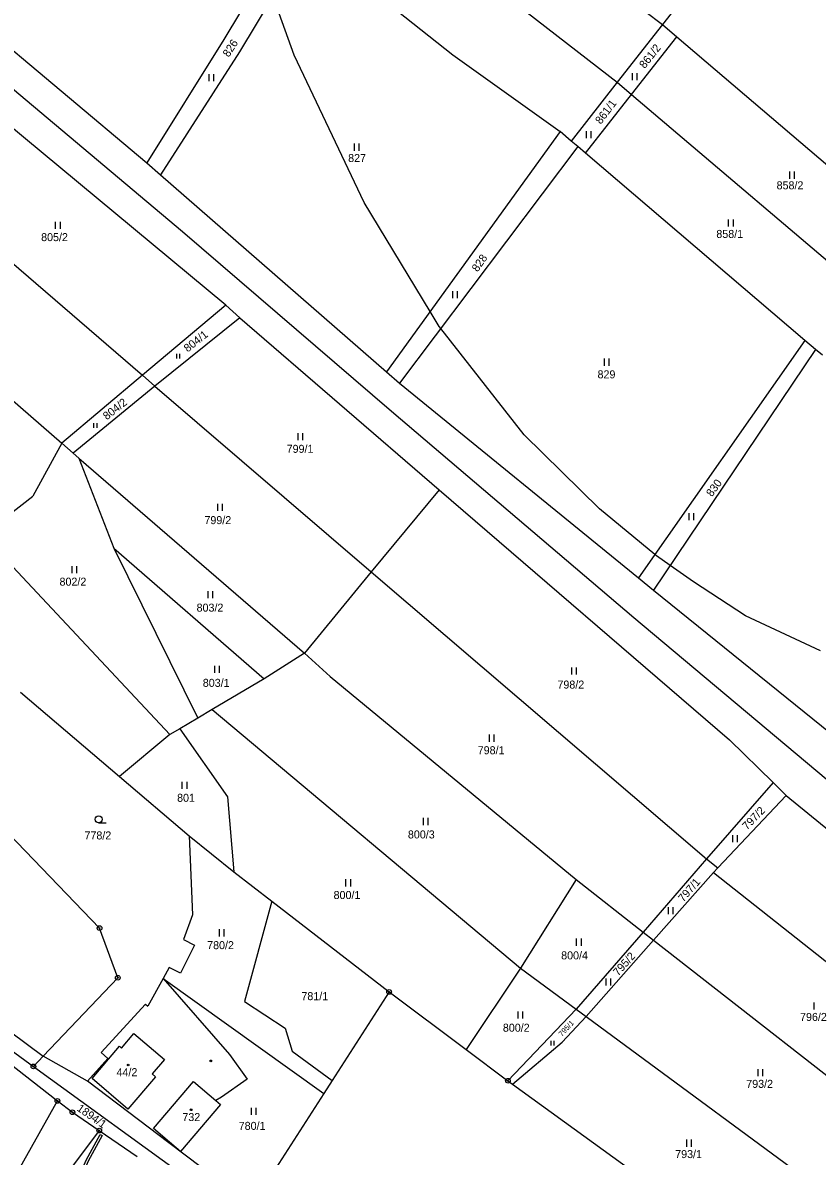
# Model space of a CAD drawing. Extents: x -445050 to -440454, y -1134563 to -1129741.
# Drawn here: x -441643.1 to -441474.3, y -1131618.1 to -1131377.4 of the extents above; entities that cross this region are included whole.
import ezdxf

# ---------------------------------------------------------------- set-up
doc = ezdxf.new("R2010")
doc.units = 0
for name, color, linetype in [('Vrstva 1', 7, 'Continuous'), ('Vrstva 18', 7, 'Continuous'), ('Vrstva 19', 7, 'Continuous'), ('Vrstva 24', 7, 'Continuous'), ('Vrstva 25', 7, 'Continuous'), ('Vrstva 3', 7, 'Continuous'), ('Vrstva 30', 7, 'Continuous'), ('Vrstva 37', 7, 'Continuous'), ('Vrstva 4', 7, 'Continuous'), ('Vrstva 52', 7, 'Continuous'), ('Vrstva 6', 7, 'Continuous')]:
    doc.layers.add(name, color=color, linetype=linetype)

msp = doc.modelspace()

# ---------------------------------------------------------------- linework, layer by layer
at = {"layer": 'Vrstva 1'}
for p, q in [((-441649.48, -1131592.79), (-441640.84, -1131599.05)), ((-441638.78, -1131596.89), (-441640.84, -1131599.05)), ((-441640.84, -1131599.05), (-441553.35, -1131662.41))]:
    msp.add_line(p, q, dxfattribs=at)
for points in [[(-441643.55, -1131519.55), (-441622.56, -1131537.46)], [(-441622.56, -1131537.46), (-441607.75, -1131550.09)], [(-441656.6, -1131538.73), (-441626.79, -1131569.69)], [(-441607.75, -1131550.09), (-441607.02, -1131566.86)], [(-441607.75, -1131550.09), (-441598.3, -1131557.7)], [(-441598.3, -1131557.7), (-441590.17, -1131563.94)], [(-441590.17, -1131563.94), (-441596.01, -1131585.29)], [(-441590.17, -1131563.94), (-441565.28, -1131583.24)], [(-441607.02, -1131566.86), (-441608.96, -1131572.12)], [(-441622.92, -1131580.23), (-441626.79, -1131569.69)], [(-441606.62, -1131573.31), (-441609.62, -1131579.23)], [(-441608.96, -1131572.12), (-441606.62, -1131573.31)], [(-441612.01, -1131578.02), (-441613.31, -1131580.37)], [(-441609.62, -1131579.23), (-441612.01, -1131578.02)], [(-441638.78, -1131596.89), (-441622.92, -1131580.23)], [(-441613.31, -1131580.37), (-441616.57, -1131586.27)], [(-441613.31, -1131580.37), (-441599.16, -1131596.55)], [(-441613.31, -1131580.37), (-441579.15, -1131604.81)], [(-441664.72, -1131583.7), (-441635.74, -1131606.37)], [(-441565.28, -1131583.24), (-441577.35, -1131602.01)], [(-441565.28, -1131583.24), (-441548.93, -1131595.46)], [(-441626.42, -1131596.12), (-441617.05, -1131585.84)], [(-441617.05, -1131585.84), (-441616.57, -1131586.27)], [(-441596.01, -1131585.29), (-441587.34, -1131590.9)], [(-441652.68, -1131586.57), (-441638.78, -1131596.89)], [(-441587.34, -1131590.9), (-441585.87, -1131595.82)], [(-441585.87, -1131595.82), (-441577.35, -1131602.01)], [(-441548.93, -1131595.46), (-441540.05, -1131602.09)], [(-441629.37, -1131602.18), (-441638.78, -1131596.89)], [(-441629.37, -1131602.18), (-441625.04, -1131597.38)], [(-441625.04, -1131597.38), (-441626.42, -1131596.12)], [(-441599.16, -1131596.55), (-441595.46, -1131601.72)], [(-441612.09, -1131615.26), (-441629.37, -1131602.18)], [(-441611.96, -1131615.12), (-441615.34, -1131612.25), (-441606.81, -1131602.26), (-441602.08, -1131606.3)], [(-441595.46, -1131601.72), (-441600.92, -1131605.61)], [(-441577.35, -1131602.01), (-441579.15, -1131604.81)], [(-441540.05, -1131602.09), (-441539.06, -1131602.81)], [(-441539.06, -1131602.81), (-441481.31, -1131644.67)], [(-441579.15, -1131604.81), (-441594.44, -1131628.58)], [(-441646.78, -1131626.06), (-441635.74, -1131606.37)], [(-441635.74, -1131606.37), (-441632.56, -1131608.77)], [(-441602.08, -1131606.3), (-441601.1, -1131607.14), (-441609.62, -1131617.11), (-441611.96, -1131615.12)], [(-441600.92, -1131605.61), (-441602.08, -1131606.3)], [(-441632.56, -1131608.77), (-441626.86, -1131612.68)], [(-441626.86, -1131612.68), (-441640.95, -1131631.5)], [(-441626.86, -1131612.68), (-441618.82, -1131618.2)], [(-441611.96, -1131615.12), (-441612.09, -1131615.26)], [(-441594.44, -1131628.58), (-441612.09, -1131615.26)]]:
    msp.add_lwpolyline(points, dxfattribs=at)
at = {"layer": 'Vrstva 24'}
for centre, radius in [((-441626.79, -1131569.69), 0.5), ((-441626.79, -1131569.69), 0.1), ((-441622.92, -1131580.23), 0.5), ((-441622.92, -1131580.23), 0.1), ((-441565.28, -1131583.24), 0.5), ((-441565.28, -1131583.24), 0.1), ((-441640.84, -1131599.05), 0.5), ((-441640.84, -1131599.05), 0.1), ((-441540.05, -1131602.09), 0.5), ((-441540.05, -1131602.09), 0.1), ((-441635.74, -1131606.37), 0.5), ((-441635.74, -1131606.37), 0.1), ((-441632.56, -1131608.77), 0.5), ((-441632.56, -1131608.77), 0.1), ((-441626.86, -1131612.68), 0.5), ((-441626.86, -1131612.68), 0.1)]:
    msp.add_circle(centre, radius, dxfattribs=at)
at = {"layer": 'Vrstva 25'}
for p, q in [((-441603.49, -1131389.87), (-441603.49, -1131388.37)), ((-441602.49, -1131389.87), (-441602.49, -1131388.37)), ((-441513.6, -1131389.65), (-441513.6, -1131388.15)), ((-441512.6, -1131389.65), (-441512.6, -1131388.15)), ((-441523.39, -1131401.98), (-441523.39, -1131400.48)), ((-441522.39, -1131401.98), (-441522.39, -1131400.48)), ((-441572.62, -1131404.6), (-441572.62, -1131403.1)), ((-441571.62, -1131404.6), (-441571.62, -1131403.1)), ((-441480.2, -1131410.55), (-441480.2, -1131409.05)), ((-441479.2, -1131410.55), (-441479.2, -1131409.05)), ((-441636.11, -1131421.19), (-441636.11, -1131419.69)), ((-441635.11, -1131421.19), (-441635.11, -1131419.69)), ((-441493.18, -1131420.71), (-441493.18, -1131419.21)), ((-441492.18, -1131420.71), (-441492.18, -1131419.21)), ((-441551.77, -1131435.91), (-441551.77, -1131434.41)), ((-441550.77, -1131435.91), (-441550.77, -1131434.41)), ((-441610.39, -1131448.73), (-441610.39, -1131447.73)), ((-441609.72, -1131448.73), (-441609.72, -1131447.73)), ((-441519.55, -1131450.26), (-441519.55, -1131448.76)), ((-441518.55, -1131450.26), (-441518.55, -1131448.76)), ((-441627.99, -1131463.45), (-441627.99, -1131462.45)), ((-441627.33, -1131463.45), (-441627.33, -1131462.45)), ((-441584.61, -1131466.05), (-441584.61, -1131464.55)), ((-441583.61, -1131466.05), (-441583.61, -1131464.55)), ((-441601.69, -1131481.1), (-441601.69, -1131479.6)), ((-441600.69, -1131481.1), (-441600.69, -1131479.6)), ((-441501.54, -1131483.04), (-441501.54, -1131481.54)), ((-441500.54, -1131483.04), (-441500.54, -1131481.54)), ((-441632.59, -1131494.32), (-441632.59, -1131492.82)), ((-441631.59, -1131494.32), (-441631.59, -1131492.82)), ((-441603.72, -1131499.61), (-441603.72, -1131498.11)), ((-441602.72, -1131499.61), (-441602.72, -1131498.11)), ((-441602.3, -1131515.47), (-441602.3, -1131513.97)), ((-441601.3, -1131515.47), (-441601.3, -1131513.97)), ((-441526.48, -1131515.86), (-441526.48, -1131514.36)), ((-441525.48, -1131515.86), (-441525.48, -1131514.36)), ((-441543.96, -1131530.1), (-441543.96, -1131528.6)), ((-441542.96, -1131530.1), (-441542.96, -1131528.6)), ((-441609.21, -1131540.09), (-441609.21, -1131538.59)), ((-441608.21, -1131540.09), (-441608.21, -1131538.59)), ((-441626.98, -1131547.33), (-441625.38, -1131547.33)), ((-441557.99, -1131547.79), (-441557.99, -1131546.29)), ((-441556.99, -1131547.79), (-441556.99, -1131546.29)), ((-441492.27, -1131551.43), (-441492.27, -1131549.93)), ((-441491.27, -1131551.43), (-441491.27, -1131549.93)), ((-441574.45, -1131560.81), (-441574.45, -1131559.31)), ((-441573.45, -1131560.81), (-441573.45, -1131559.31)), ((-441505.96, -1131566.74), (-441505.96, -1131565.24)), ((-441504.96, -1131566.74), (-441504.96, -1131565.24)), ((-441601.32, -1131571.43), (-441601.32, -1131569.93)), ((-441600.32, -1131571.43), (-441600.32, -1131569.93)), ((-441525.46, -1131573.42), (-441525.46, -1131571.92)), ((-441524.46, -1131573.42), (-441524.46, -1131571.92)), ((-441519.17, -1131581.86), (-441519.17, -1131580.36)), ((-441518.17, -1131581.86), (-441518.17, -1131580.36)), ((-441474.98, -1131586.99), (-441474.98, -1131585.49)), ((-441537.86, -1131588.88), (-441537.86, -1131587.38)), ((-441536.86, -1131588.88), (-441536.86, -1131587.38)), ((-441530.89, -1131594.61), (-441530.89, -1131593.6)), ((-441530.22, -1131594.61), (-441530.22, -1131593.6)), ((-441486.88, -1131601.15), (-441486.88, -1131599.65)), ((-441485.88, -1131601.15), (-441485.88, -1131599.65)), ((-441594.51, -1131609.34), (-441594.51, -1131607.84)), ((-441593.51, -1131609.34), (-441593.51, -1131607.84)), ((-441502.09, -1131616.1), (-441502.09, -1131614.6)), ((-441501.09, -1131616.1), (-441501.09, -1131614.6))]:
    msp.add_line(p, q, dxfattribs=at)
for centre, radius in [((-441626.98, -1131546.58), 0.75), ((-441603.16, -1131597.87), 0.175), ((-441620.71, -1131598.74), 0.175), ((-441607.34, -1131608.26), 0.175)]:
    msp.add_circle(centre, radius, dxfattribs=at)
at = {"layer": 'Vrstva 3'}
for points in [[(-441620.75, -1131608.1), (-441628.39, -1131601.63), (-441622.56, -1131594.76), (-441622.1, -1131595.14), (-441619.51, -1131592.09), (-441613.03, -1131597.59), (-441615.62, -1131600.65), (-441614.93, -1131601.23), (-441620.75, -1131608.1)], [(-441611.96, -1131615.12), (-441615.34, -1131612.25), (-441606.81, -1131602.26), (-441602.08, -1131606.3)], [(-441602.08, -1131606.3), (-441601.1, -1131607.14), (-441609.62, -1131617.11), (-441611.96, -1131615.12)]]:
    msp.add_lwpolyline(points, dxfattribs=at)
at = {"layer": 'Vrstva 30'}
msp.add_lwpolyline([(-441626.65, -1131613.48), (-441626.22, -1131613.75), (-441629.18, -1131619.18), (-441632.65, -1131627.18), (-441633.11, -1131626.99), (-441629.63, -1131618.96), (-441626.65, -1131613.48)], dxfattribs=at)
at = {"layer": 'Vrstva 37'}
for centre in [(-441620.71, -1131598.74), (-441607.34, -1131608.26)]:
    msp.add_circle(centre, 0.175, dxfattribs=at)
at = {"layer": 'Vrstva 4'}
msp.add_lwpolyline([(-441620.75, -1131608.1), (-441628.39, -1131601.63), (-441622.56, -1131594.76), (-441622.1, -1131595.14), (-441619.51, -1131592.09), (-441613.03, -1131597.59), (-441615.62, -1131600.65), (-441614.93, -1131601.23), (-441620.75, -1131608.1)], dxfattribs=at)
at = {"layer": 'Vrstva 52'}
msp.add_lwpolyline([(-441473.66, -1131510.83), (-441489.6, -1131503.39), (-441500.66, -1131496.17), (-441505.6, -1131492.69), (-441508.52, -1131490.64), (-441508.86, -1131490.36), (-441520.64, -1131480.65), (-441536.59, -1131464.91), (-441554.33, -1131442.37), (-441554.66, -1131441.95), (-441556.57, -1131438.78), (-441570.6, -1131415.59), (-441585.48, -1131384.34), (-441589.31, -1131373.71)], dxfattribs=at)
at = {"layer": 'Vrstva 6'}
for points in [[(-441571.08, -1131348.04), (-441516.82, -1131390.09)], [(-441586.03, -1131357.08), (-441600.41, -1131380.97)], [(-441490.88, -1131357.02), (-441507.2, -1131377.83)], [(-441582.66, -1131359.68), (-441597.07, -1131383.58)], [(-441582.66, -1131359.68), (-441551.73, -1131384.22)], [(-441671.41, -1131361.23), (-441616.75, -1131407.18)], [(-441529.72, -1131360.77), (-441507.2, -1131377.83)], [(-441660.52, -1131378.63), (-441609.17, -1131421.77)], [(-441507.2, -1131377.83), (-441516.82, -1131390.09)], [(-441507.2, -1131377.83), (-441504.18, -1131380.44)], [(-441600.41, -1131380.97), (-441616.75, -1131407.18)], [(-441513.79, -1131392.69), (-441504.18, -1131380.44)], [(-441504.18, -1131380.44), (-441449.63, -1131426.93)], [(-441597.07, -1131383.58), (-441613.84, -1131409.72)], [(-441600, -1131437.39), (-441662.63, -1131385.47)], [(-441551.73, -1131384.22), (-441528.94, -1131400.55)], [(-441516.82, -1131390.09), (-441526.6, -1131402.55)], [(-441516.82, -1131390.09), (-441513.79, -1131392.69)], [(-441523.56, -1131405.15), (-441513.79, -1131392.69)], [(-441513.79, -1131392.69), (-441460.9, -1131437.56)], [(-441528.94, -1131400.55), (-441565.83, -1131451.59)], [(-441526.6, -1131402.55), (-441528.94, -1131400.55)], [(-441675.92, -1131402.07), (-441617.7, -1131452.3)], [(-441525.23, -1131403.72), (-441526.6, -1131402.55)], [(-441525.23, -1131403.72), (-441563.08, -1131453.99)], [(-441523.56, -1131405.15), (-441525.23, -1131403.72)], [(-441476.97, -1131444.91), (-441523.56, -1131405.15)], [(-441616.75, -1131407.18), (-441613.84, -1131409.72)], [(-441613.84, -1131409.72), (-441565.83, -1131451.59)], [(-441689.14, -1131419.41), (-441634.8, -1131466.7)], [(-441609.17, -1131421.77), (-441564.77, -1131459.88)], [(-441600, -1131437.39), (-441617.7, -1131452.3)], [(-441600, -1131437.39), (-441597.02, -1131440.1)], [(-441597.02, -1131440.1), (-441615.06, -1131454.57)], [(-441597.02, -1131440.1), (-441554.66, -1131476.61)], [(-441476.97, -1131444.91), (-441512.34, -1131495.31)], [(-441474.7, -1131446.81), (-441476.97, -1131444.91)], [(-441474.7, -1131446.81), (-441509.13, -1131497.93)], [(-441473.24, -1131448.04), (-441474.7, -1131446.81)], [(-441617.7, -1131452.3), (-441634.8, -1131466.7)], [(-441617.7, -1131452.3), (-441615.06, -1131454.57)], [(-441565.83, -1131451.59), (-441563.08, -1131453.99)], [(-441615.06, -1131454.57), (-441632.38, -1131468.81)], [(-441615.06, -1131454.57), (-441569.11, -1131494.06)], [(-441563.08, -1131453.99), (-441512.34, -1131495.31)], [(-441564.77, -1131459.88), (-441513.34, -1131503.72)], [(-441634.8, -1131466.7), (-441640.98, -1131477.94)], [(-441634.8, -1131466.7), (-441632.38, -1131468.81)], [(-441632.38, -1131468.81), (-441631.17, -1131469.87)], [(-441631.17, -1131469.87), (-441623.79, -1131488.98)], [(-441631.17, -1131469.87), (-441583.26, -1131511.28)], [(-441646.13, -1131481.98), (-441640.98, -1131477.94)], [(-441554.66, -1131476.61), (-441569.11, -1131494.06)], [(-441554.66, -1131476.61), (-441492.97, -1131529.68)], [(-441651.59, -1131486.26), (-441611.89, -1131528.59)], [(-441623.79, -1131488.98), (-441591.84, -1131516.76)], [(-441623.79, -1131488.98), (-441605.92, -1131525.07)], [(-441569.11, -1131494.06), (-441583.26, -1131511.28)], [(-441569.11, -1131494.06), (-441497.85, -1131554.98)], [(-441512.34, -1131495.31), (-441509.13, -1131497.93)], [(-441509.13, -1131497.93), (-441447.01, -1131548.11)], [(-441513.34, -1131503.72), (-441431.17, -1131572.57)], [(-441583.26, -1131511.28), (-441591.84, -1131516.76)], [(-441583.26, -1131511.28), (-441577.79, -1131516.27)], [(-441577.79, -1131516.27), (-441525.53, -1131559.35)], [(-441591.84, -1131516.76), (-441602.85, -1131523.26)], [(-441602.85, -1131523.26), (-441605.92, -1131525.07)], [(-441602.85, -1131523.26), (-441537.35, -1131578.2)], [(-441605.92, -1131525.07), (-441609.77, -1131527.34)], [(-441609.77, -1131527.34), (-441611.89, -1131528.59)], [(-441609.77, -1131527.34), (-441599.61, -1131541.78)], [(-441611.89, -1131528.59), (-441622.56, -1131537.46)], [(-441492.97, -1131529.68), (-441483.72, -1131538.79)], [(-441483.72, -1131538.79), (-441497.85, -1131554.98)], [(-441483.72, -1131538.79), (-441480.94, -1131541.55)], [(-441599.61, -1131541.78), (-441598.3, -1131557.7)], [(-441495.47, -1131556.89), (-441480.94, -1131541.55)], [(-441480.94, -1131541.55), (-441450.66, -1131566.24)], [(-441497.85, -1131554.98), (-441511.36, -1131570.52)], [(-441497.85, -1131554.98), (-441495.47, -1131556.89)], [(-441496.37, -1131557.84), (-441495.47, -1131556.89)], [(-441525.53, -1131559.35), (-441537.35, -1131578.2)], [(-441525.53, -1131559.35), (-441511.36, -1131570.52)], [(-441509.15, -1131572.26), (-441496.37, -1131557.84)], [(-441496.37, -1131557.84), (-441442.03, -1131600.82)], [(-441511.36, -1131570.52), (-441525.55, -1131586.89)], [(-441511.36, -1131570.52), (-441509.15, -1131572.26)], [(-441523.43, -1131588.46), (-441509.15, -1131572.26)], [(-441509.15, -1131572.26), (-441454.58, -1131614.83)], [(-441537.35, -1131578.2), (-441548.93, -1131595.46)], [(-441537.35, -1131578.2), (-441525.55, -1131586.89)], [(-441525.55, -1131586.89), (-441540.05, -1131602.09)], [(-441528.52, -1131593.91), (-441523.43, -1131588.46)], [(-441525.55, -1131586.89), (-441523.43, -1131588.46)], [(-441523.43, -1131588.46), (-441467.7, -1131629.48)], [(-441539.06, -1131602.81), (-441528.52, -1131593.91)]]:
    msp.add_lwpolyline(points, dxfattribs=at)

# ---------------------------------------------------------------- texts
at = {"layer": 'Vrstva 18'}
for s, height, rotation, p in [('826', 1.7, 56.9241, (-441599.35, -1131384.87)), ('861/2', 1.7, 51.5817, (-441511, -1131387.28)), ('861/1', 1.7, 52.6716, (-441520.33, -1131399.11)), ('828', 1.7, 55.008, (-441546.49, -1131430.47)), ('804/1', 1.7, 38.4633, (-441608.06, -1131447.48)), ('804/2', 1.7, 38.2797, (-441625.24, -1131461.88)), ('830', 1.7, 53.4969, (-441496.74, -1131478.22)), ('797/2', 1.7, 45.6615, (-441489.27, -1131548.96)), ('797/1', 1.7, 48.8304, (-441502.8, -1131564.27)), ('795/2', 1.7, 48.3084, (-441516.64, -1131579.97)), ('795/1', 1.14, 47.1211, (-441528.59, -1131592.79)), ('1894/1', 1.7, 324.9, (-441631.76, -1131608.29))]:
    msp.add_text(s, height=height, rotation=rotation, dxfattribs=at).set_placement(p)
for s, p in [('827', (-441573.99, -1131407.01)), ('858/2', (-441482.99, -1131412.81)), ('805/2', (-441639.2, -1131423.81)), ('858/1', (-441495.79, -1131423.13)), ('829', (-441521.02, -1131452.95)), ('799/1', (-441587.05, -1131468.76)), ('799/2', (-441604.51, -1131483.9)), ('802/2', (-441635.29, -1131496.97)), ('803/2', (-441606.18, -1131502.48)), ('803/1', (-441604.86, -1131518.45)), ('798/2', (-441529.54, -1131518.82)), ('798/1', (-441546.47, -1131532.76)), ('801', (-441610.32, -1131542.86)), ('778/2', (-441629.99, -1131550.85)), ('800/3', (-441561.3, -1131550.64)), ('800/1', (-441577.08, -1131563.5)), ('780/2', (-441603.94, -1131574.15)), ('800/4', (-441528.75, -1131576.32)), ('781/1', (-441583.92, -1131584.98)), ('796/2', (-441478.01, -1131589.39)), ('800/2', (-441541.13, -1131591.68)), ('793/2', (-441489.44, -1131603.6)), ('780/1', (-441597.23, -1131612.52)), ('793/1', (-441504.53, -1131618.51))]:
    msp.add_text(s, height=1.7, dxfattribs=at).set_placement(p)
at = {"layer": 'Vrstva 19'}
for s, p in [('44/2', (-441623.18, -1131601.12)), ('732', (-441609.2, -1131610.65))]:
    msp.add_text(s, height=1.7, dxfattribs=at).set_placement(p)

doc.saveas('drawing.dxf')
